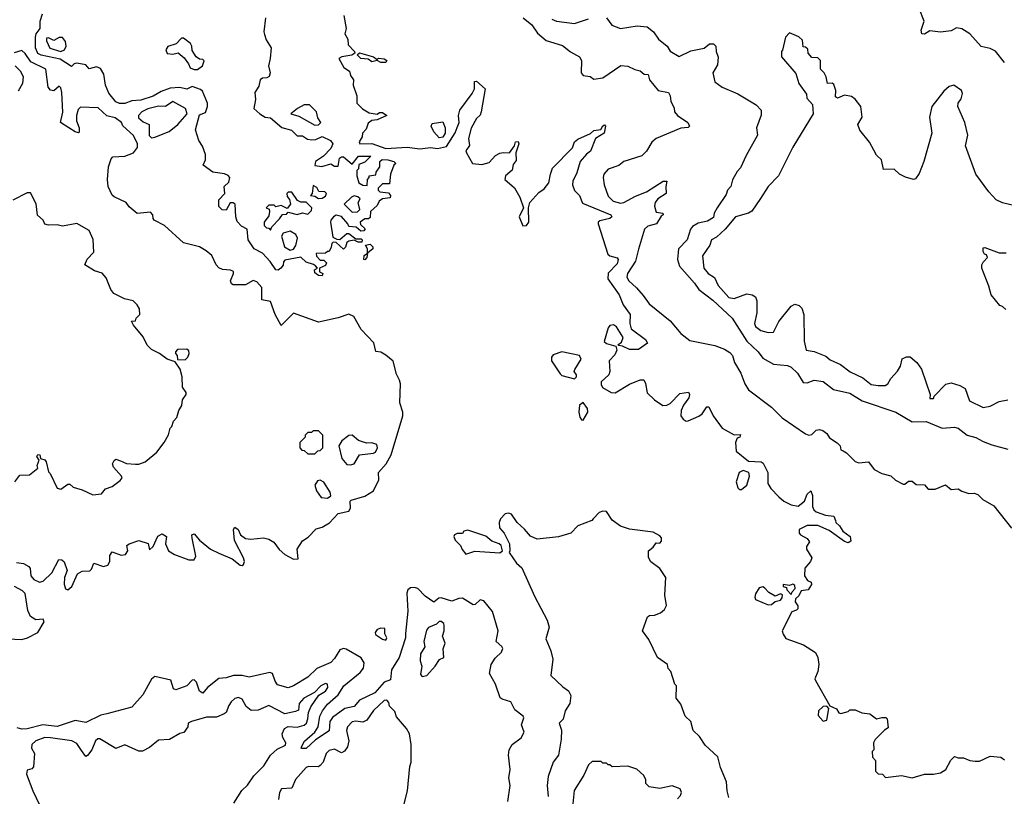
# Model space of a CAD drawing. Extents: x 2494106 to 2685573, y 758056 to 915185.
# Tile 484 of 507: x 2637464 to 2643004, y 906733 to 911104. Entities that reach past the tile are written whole.
import ezdxf

# ---------------------------------------------------------------- set-up
doc = ezdxf.new("R2010")
doc.units = 0

msp = doc.modelspace()

# ---------------------------------------------------------------- linework, layer by layer
at = {"layer": '0CON05XD'}
for points in [[(2643005, 910863.3), (2642955, 910927.5), (2642925, 910942.5), (2642875, 910953.3), (2642810, 911025), (2642765, 911052.5), (2642735, 911057.5), (2642705, 911041.2), (2642645, 911034.4), (2642585, 911041.2), (2642555, 911023.3), (2642540, 911025), (2642536.7, 911045), (2642552.5, 911095), (2642526.1, 911166.1)], [(2639165, 909662.5), (2639145, 909663.8), (2639125, 909680), (2639123, 909697), (2639140, 909705), (2639128.3, 909718.3), (2639117, 909727), (2639075, 909738.8), (2639045, 909767.5), (2638955, 909750), (2638948.3, 909741.7), (2638947, 909723), (2638932.5, 909705), (2638917.5, 909695), (2638905, 909696.2), (2638873.2, 909743.2), (2638829.4, 909789.4), (2638782.5, 909815), (2638750, 909865), (2638743.3, 909925), (2638712.7, 909942.7), (2638688.3, 909968.3), (2638680, 909995), (2638675.9, 910065.9), (2638665, 910073.3), (2638647.5, 910072.5), (2638625, 910032.5), (2638603, 910033), (2638585, 910052.5), (2638585, 910090), (2638617.5, 910125), (2638613.8, 910165), (2638640.5, 910189.5), (2638646.7, 910215), (2638637.3, 910227.3), (2638615.7, 910235.7), (2638551.2, 910245), (2638496, 910285), (2638508.6, 910315), (2638508.6, 910345), (2638492.2, 910392.2), (2638472.5, 910425), (2638453.6, 910485), (2638475, 910568.8), (2638508.8, 910581.2), (2638520, 910615), (2638520, 910635), (2638492.5, 910702.5), (2638481.4, 910711.4), (2638435, 910727.5), (2638405, 910713.3), (2638365, 910722.9), (2638310.7, 910719.3), (2638259.2, 910700.8), (2638215, 910673.9), (2638145, 910651.8), (2638095, 910646.9), (2638055, 910631.8), (2638025, 910631.5), (2638005, 910641.9), (2637965, 910691.4), (2637946.7, 910735), (2637937, 910797), (2637919.2, 910829.2), (2637895, 910839.2), (2637855, 910827.5), (2637835, 910850), (2637785, 910858.8), (2637770, 910855), (2637755, 910840), (2637692.1, 910882.1), (2637585, 910903.9), (2637565, 910913.8), (2637552.3, 910945), (2637552.3, 911005), (2637555.7, 911025), (2637578.8, 911055), (2637579.5, 911095), (2637592.2, 911137.8)], [(2638846.7, 911115), (2638837.5, 911035), (2638840.7, 911020.7), (2638850.5, 910990.5), (2638878.8, 910945), (2638873.8, 910885), (2638863.3, 910845), (2638872.5, 910805), (2638866.7, 910785), (2638855, 910777.5), (2638830, 910775), (2638817.5, 910765), (2638809.5, 910730.5), (2638786.7, 910695), (2638791.2, 910655), (2638782, 910605), (2638815, 910574.2), (2638845, 910555.8), (2638875, 910552), (2638938, 910498), (2638992.7, 910482.7), (2639025, 910451.2), (2639055, 910450), (2639082.5, 910432.5), (2639107.4, 910427.4), (2639130.3, 910429.7), (2639165, 910445.7), (2639213.3, 910425), (2639226.7, 910405), (2639215, 910380), (2639172.5, 910335), (2639127.5, 910305), (2639125, 910282.5), (2639163, 910277), (2639215, 910292.5), (2639235, 910280), (2639255, 910280), (2639262.5, 910325), (2639275, 910332.5), (2639285, 910332.5), (2639335, 910290), (2639370, 910335), (2639440, 910335), (2639405, 910302.5), (2639371.7, 910288.3), (2639370, 910265), (2639360, 910255), (2639360, 910225), (2639372.5, 910185), (2639395, 910172.5), (2639418.3, 910171.7), (2639420, 910205), (2639430, 910215), (2639430, 910225), (2639468.3, 910231.7), (2639470, 910245), (2639490, 910275), (2639490, 910305), (2639503, 910317), (2639536.1, 910316.1), (2639570, 910305), (2639580, 910295), (2639570, 910285), (2639550, 910235), (2639545, 910180), (2639505, 910180), (2639480, 910155), (2639480, 910145), (2639490, 910135), (2639539.3, 910129.3), (2639550, 910115), (2639548.3, 910101.7), (2639505, 910096.7), (2639487, 910083), (2639475, 910057.5), (2639437.5, 910025), (2639435, 909990), (2639426.4, 909983.6), (2639405, 909982.5), (2639380, 909965), (2639381.7, 909951.7), (2639407, 909927), (2639400, 909915), (2639383, 909913), (2639357, 909937), (2639315, 909940), (2639310, 909955), (2639275, 909996.7), (2639245, 910003.3), (2639230, 909995), (2639213.9, 909976.1), (2639212.5, 909965), (2639225, 909880), (2639248.3, 909868.3), (2639265, 909867.5), (2639305, 909900), (2639315, 909900), (2639355, 909870), (2639385, 909870), (2639390, 909865), (2639388.3, 909851.7), (2639368.3, 909851.7), (2639345, 909862.5), (2639315, 909857.5), (2639305, 909850), (2639297, 909823), (2639285, 909812.5), (2639245, 909850), (2639228.3, 909851.7), (2639220, 909845), (2639217, 909823), (2639205, 909800), (2639195, 909800), (2639185, 909790), (2639131.7, 909788.3), (2639133, 909773), (2639155, 909750), (2639175, 909750), (2639190, 909735), (2639185, 909720), (2639150, 909705), (2639150, 909685), (2639170, 909675), (2639165, 909662.5)], [(2639287, 911127), (2639300, 911055), (2639292.5, 911025), (2639310, 910995), (2639313, 910963), (2639347.5, 910925), (2639350, 910915), (2639332, 910905), (2639275.9, 910894.1), (2639260, 910885), (2639287.5, 910835), (2639320, 910815), (2639325, 910790), (2639342.5, 910765), (2639340, 910735), (2639360, 910675), (2639360, 910635), (2639392.7, 910602.7), (2639430.5, 910580.5), (2639475, 910572.5), (2639488.3, 910581.7), (2639505, 910582.5), (2639530, 910565), (2639475, 910540), (2639445, 910537.5), (2639425, 910522.5), (2639412.5, 910487.5), (2639392.5, 910465), (2639390, 910445), (2639373.6, 910416.4), (2639377.5, 910405), (2639445, 910407.8), (2639525, 910379.2), (2639645, 910386.4), (2639715, 910376.4), (2639775, 910384.5), (2639815, 910380), (2639865, 910391.2), (2639915, 910467.1), (2639925, 910496.9), (2639937.6, 910525), (2639933.3, 910565), (2639940, 910595), (2640010.7, 910689.3), (2640022.5, 910715), (2640023.3, 910756.7), (2640035, 910757.5), (2640083.3, 910715), (2640060, 910585), (2640054, 910566), (2640035, 910548.8), (2640005, 910493.1), (2639989.7, 910435), (2639994, 910396), (2639975, 910366.7), (2639977.1, 910355), (2640012.5, 910295), (2640065, 910289.2), (2640105, 910300), (2640140.7, 910339.3), (2640165, 910352.5), (2640185, 910357.5), (2640220, 910355), (2640247.5, 910395), (2640254, 910416), (2640268.3, 910418.3), (2640273.3, 910405), (2640256.2, 910355), (2640258.1, 910311.9), (2640241.2, 910288.8), (2640235, 910256.7), (2640197.5, 910225), (2640193.8, 910205), (2640247.3, 910157.3), (2640278.8, 910105), (2640298.8, 910045), (2640274.2, 909995), (2640295, 909943.3), (2640315, 909946.2), (2640328.6, 909965), (2640326.9, 910045), (2640334.3, 910075.7), (2640385, 910131.2), (2640415, 910151.2), (2640442, 910185), (2640450, 910235), (2640462.4, 910267.6), (2640575, 910382), (2640585, 910416.2), (2640605, 910432), (2640676.5, 910463.5), (2640695, 910480), (2640733.8, 910486.2), (2640745, 910507.5), (2640755, 910512.5), (2640760, 910505), (2640752.5, 910465), (2640704.4, 910435.6), (2640676.6, 910363.4), (2640653, 910347), (2640617.1, 910305), (2640598.6, 910241.4), (2640575.6, 910195), (2640574.4, 910175), (2640585, 910143.3), (2640614.2, 910114.2), (2640630.9, 910070.9), (2640790.8, 910005), (2640796.2, 909995), (2640784.4, 909985.6), (2640728.3, 909971.7), (2640718, 909965), (2640718.6, 909955), (2640773.1, 909785), (2640785, 909775.5), (2640826.7, 909763.3), (2640831.1, 909755), (2640825, 909729.2), (2640775, 909676.7), (2640772.6, 909645), (2640836.9, 909555), (2640858.7, 909498.7), (2640899.2, 909445), (2640897.8, 909395), (2640904.3, 909365), (2640985, 909303.3), (2640996.7, 909283.3), (2640945, 909247.5), (2640895, 909247.5), (2640855, 909267.5), (2640835, 909270), (2640830, 909275), (2640850, 909290), (2640860, 909315), (2640822.5, 909375), (2640805, 909386.5), (2640785, 909382.5), (2640775, 909370), (2640753.1, 909293.1), (2640765, 909280.8), (2640817.5, 909267.5), (2640823.3, 909245), (2640812.5, 909217.5), (2640781.2, 909185), (2640783.8, 909125), (2640778.8, 909105), (2640736.7, 909065), (2640735, 909050), (2640744.2, 909034.2), (2640792.5, 909005), (2640815, 909004), (2640895, 909052), (2640955, 909077.5), (2640975, 909077.5), (2640986.1, 909056.1), (2640994.6, 909004.6), (2641035, 908964), (2641083.2, 908933.2), (2641105, 908934.3), (2641125, 908944.3), (2641178.8, 909001.2), (2641227.1, 909007.1), (2641233.8, 908995), (2641229.2, 908975), (2641199.2, 908935), (2641185.8, 908905), (2641184.2, 908875), (2641196.7, 908855), (2641214.3, 908844.3), (2641225, 908846), (2641285, 908872.9), (2641305, 908886), (2641330, 908925), (2641342.5, 908925), (2641366.7, 908875), (2641416.2, 908805), (2641485, 908768), (2641520, 908770), (2641516.7, 908755), (2641502, 908748), (2641490.8, 908725), (2641496.2, 908675), (2641565, 908618.8), (2641636.1, 908616.1), (2641648.3, 908608.3), (2641674, 908555), (2641674.4, 908494.4), (2641690.8, 908465), (2641735, 908419.4), (2641764.3, 908395), (2641805, 908373.5), (2641845, 908365.6), (2641880.8, 908395), (2641895, 908433.3), (2641915, 908453.3), (2641925.8, 908425.8), (2641925.7, 908365), (2641932, 908345), (2641945, 908334.3), (2641997.5, 908315), (2642045, 908310), (2642054.1, 908285.9)], [(2640296, 911115), (2640345, 911075.6), (2640377.6, 911027.6), (2640426.9, 910986.9), (2640518, 910958), (2640562.3, 910922.3), (2640614.5, 910895), (2640625.7, 910875), (2640624, 910805), (2640635, 910790), (2640673.9, 910783.9), (2640695, 910770), (2640745, 910776.2), (2640846.1, 910846.1), (2640885, 910842.9), (2640925, 910823.3), (2640955, 910816.7), (2640978.3, 910798.3), (2641000, 910795), (2641007.5, 910765), (2641055.9, 910705.9), (2641113.9, 910693.9), (2641123.3, 910675), (2641127.5, 910645), (2641146.4, 910606.4), (2641148.8, 910585), (2641164.5, 910564.5), (2641223.8, 910525), (2641233.3, 910505), (2641225, 910496.7), (2641185, 910493.8), (2641045, 910435.5), (2641020.6, 910415), (2640990, 910365), (2640965, 910337.5), (2640863.3, 910305), (2640835, 910282.9), (2640775, 910261.9), (2640751.1, 910235), (2640747.3, 910215), (2640752.9, 910175), (2640775, 910110.8), (2640803.1, 910083.1), (2640845, 910071.9), (2640863.3, 910075), (2640928.3, 910111.7), (2640991.2, 910135), (2641085, 910195.8), (2641105.9, 910195.9), (2641098.8, 910165), (2641102, 910125), (2641054.6, 910095.4), (2641040, 910075), (2641035.8, 910055), (2641045, 910021.2), (2641082.5, 910015), (2641083.8, 910005), (2641072.6, 909997.4), (2641047.8, 909955), (2640998.7, 909941.3), (2640979.2, 909925), (2640945, 909812.5), (2640928.1, 909745), (2640884.3, 909675), (2640880, 909655), (2640890.8, 909635), (2640935.5, 909595.5), (2640972.4, 909552.4), (2641005, 909504.3), (2641125, 909408.8), (2641185, 909338), (2641235, 909298), (2641375, 909270), (2641429.5, 909249.5), (2641460.3, 909230.3), (2641474, 909215), (2641486.7, 909175), (2641522, 909115), (2641543.8, 909055), (2641565, 909020), (2641693.9, 908923.9), (2641755, 908862.5), (2641885, 908773.3), (2641905, 908766.7), (2641920.7, 908769.3), (2641946.1, 908793.9), (2641965, 908798), (2641982.7, 908792.7), (2642005.7, 908775.7), (2642020.7, 908750.7), (2642063, 908723), (2642080, 908705), (2642083.9, 908683.9), (2642097, 908677), (2642116.4, 908666.4), (2642165, 908617.5), (2642185, 908610), (2642240, 908615), (2642271.7, 908571.7), (2642315, 908550), (2642366.7, 908536.7), (2642391.7, 908511.7), (2642435, 908490), (2642445, 908490), (2642465, 908507.5), (2642485, 908507.5), (2642508.3, 908488.3), (2642555, 908486.2), (2642575, 908462.5), (2642615, 908462.5), (2642673, 908487), (2642705, 908460), (2642745, 908463.3), (2642765, 908450), (2642805, 908436.7), (2642835, 908440), (2642855, 908432.5), (2642883.9, 908403.9), (2642945, 908367.5), (2643045, 908242.5)], [(2640457.4, 911107.4), (2640485, 911096.4), (2640585, 911082.7), (2640665, 911109.4)], [(2640765, 911113.8), (2640795, 911072.5), (2640845, 911053.8), (2640938.8, 911068.8), (2640993.9, 911063.9), (2641030, 911035), (2641058.8, 910995), (2641107.5, 910955), (2641125, 910926.2), (2641175, 910896.2), (2641241.2, 910928.8), (2641315, 910943.8), (2641345, 910968), (2641367.8, 910967.8), (2641381.2, 910955), (2641382, 910925), (2641393.9, 910893.9), (2641390.5, 910849.5), (2641363.8, 910805), (2641375, 910753.8), (2641416.2, 910725), (2641505, 910687.1), (2641608.8, 910625), (2641636.2, 910595), (2641636.4, 910566.4), (2641610, 910495), (2641615.8, 910455), (2641550.9, 910339.1), (2641520.3, 910269.7), (2641500.9, 910249.1), (2641475, 910203.3), (2641466.2, 910165), (2641447.5, 910145), (2641439.5, 910120.5), (2641388.1, 910045), (2641372.5, 910015), (2641368.6, 909991.4), (2641335, 909969.2), (2641281.2, 909958.8), (2641249.1, 909940.9), (2641238, 909925), (2641220.6, 909865), (2641171.2, 909815), (2641165.7, 909755), (2641177.4, 909717.4), (2641261.3, 909621.3), (2641285.6, 909585.6), (2641365, 909525.6), (2641473.3, 909425), (2641555, 909295.6), (2641619.2, 909235), (2641645, 909200), (2641705.9, 909165.9), (2641785, 909157.1), (2641805, 909149.4), (2641841.4, 909115), (2641871.7, 909061.7), (2641895, 909060), (2641935, 909076), (2641985, 909067.5), (2642043.2, 909023.2), (2642135, 909001.4), (2642205, 908959.4), (2642394.3, 908894.3), (2642485, 908840.8), (2642565, 908842.5), (2642655, 908806), (2642725, 908810), (2642744.5, 908804.5), (2642795, 908766.2), (2642845, 908752.5), (2642885, 908729.2), (2642935, 908710.8), (2643025, 908687.5)], [(2637695, 910924.2), (2637715, 910933.8), (2637725.8, 910955), (2637721.7, 910981.7), (2637705, 911003.3), (2637685, 911003.8), (2637655, 910986.7), (2637625, 911002.5), (2637615, 911000), (2637613.8, 910985), (2637633, 910943), (2637695, 910924.2)], [(2638465, 910823.3), (2638492.5, 910845), (2638501.7, 910871.7), (2638495, 910880), (2638475, 910882.5), (2638457.5, 910895), (2638435, 910930), (2638433.3, 910955), (2638425, 910970), (2638385, 911000), (2638375, 911000), (2638345, 910967.5), (2638296.7, 910953.3), (2638286.7, 910935), (2638293.9, 910913.9), (2638325, 910910), (2638355, 910916.7), (2638389.1, 910889.1), (2638413.8, 910855), (2638422.3, 910832.3), (2638445, 910823.3), (2638465, 910823.3)], [(2643095, 910048.8), (2642995, 910073.3), (2642959.3, 910089.3), (2642916.7, 910135), (2642844.1, 910234.1), (2642786.7, 910395), (2642798.8, 910455), (2642782, 910525), (2642743.3, 910615), (2642743.8, 910635), (2642760.7, 910659.3), (2642768.3, 910688.3), (2642763.3, 910705), (2642720, 910735), (2642695, 910727.5), (2642665, 910702.5), (2642596.7, 910615), (2642583.8, 910555), (2642596.2, 910465), (2642552, 910305), (2642525, 910237.5), (2642505, 910208.8), (2642493.9, 910203.9), (2642448.3, 910218.3), (2642413.9, 910233.9), (2642385, 910262.5), (2642325, 910260), (2642312.5, 910315), (2642285, 910342.5), (2642269.3, 910369.3), (2642246, 910415), (2642191.7, 910481.7), (2642180, 910515), (2642203.8, 910555), (2642197.5, 910615), (2642165.9, 910655.9), (2642145, 910671.2), (2642105, 910678.8), (2642065, 910662.5), (2642055, 910670), (2642056.1, 910706.1), (2642045, 910740), (2642035, 910747.5), (2642010, 910745), (2642001.7, 910781.7), (2641990, 910805), (2641970, 910825), (2641970, 910875), (2641955, 910890), (2641921.7, 910891.7), (2641900, 910915), (2641898.3, 910938.3), (2641885, 910950), (2641871.7, 910951.7), (2641868.3, 910988.3), (2641848.3, 911008.3), (2641795, 911030), (2641772.5, 911005), (2641757, 910933), (2641750, 910925), (2641750, 910895), (2641830.7, 910800.7), (2641847.5, 910745), (2641891.2, 910685), (2641893, 910663), (2641925.8, 910625.8), (2641928.8, 910575), (2641815, 910386), (2641733.9, 910226.1), (2641675, 910164.4), (2641631.7, 910098.3), (2641584, 910026), (2641565, 910015.3), (2641491.2, 909995), (2641433.8, 909925), (2641385, 909880), (2641357.5, 909865), (2641346.7, 909835), (2641306.7, 909775), (2641314, 909705), (2641338.8, 909675), (2641373.7, 909653.7), (2641395, 909608), (2641455, 909540), (2641485, 909535.6), (2641555, 909561.4), (2641585.7, 909555.7), (2641604.4, 909544.4), (2641612.3, 909522.3), (2641612.5, 909455), (2641597.8, 909395), (2641605, 909378), (2641635, 909354.3), (2641675, 909344.2), (2641705, 909346.2), (2641736.2, 909405), (2641805, 909492.5), (2641825, 909502.5), (2641850, 909495), (2641865, 909480), (2641876.7, 909445), (2641877.5, 909295), (2641890, 909245), (2641935, 909237.5), (2641999.5, 909209.5), (2642025, 909190), (2642082.9, 909162.9), (2642137.5, 909122.5), (2642208.2, 909088.2), (2642255, 909051.5), (2642295, 909044.4), (2642334.1, 909045.9), (2642348.8, 909055), (2642366.7, 909085), (2642403.6, 909126.4), (2642420, 909155), (2642430, 909195), (2642453.3, 909206.7), (2642475, 909206), (2642512.5, 909175), (2642537.7, 909137.7), (2642587.5, 908995), (2642585, 908972.5), (2642605, 908972.5), (2642610, 908985), (2642675, 909052.5), (2642705, 909060), (2642755, 909045.8), (2642785, 909027.5), (2642808.9, 908958.9), (2642885, 908920.8), (2642925, 908928.6), (2642975, 908956), (2643025, 908964)], [(2637445, 908050), (2637485, 908043.3), (2637515, 908026.2), (2637522, 908015), (2637526.2, 907975), (2637542.7, 907952.7), (2637575, 907938.8), (2637595.8, 907944.2), (2637645, 907991.2), (2637683.6, 908066.4), (2637700, 908065), (2637713.6, 908053.6), (2637731.2, 908005), (2637716, 907965), (2637713.2, 907926.8), (2637720.9, 907900.9), (2637735, 907896), (2637756.7, 907915), (2637788.8, 907985), (2637815, 908000), (2637858, 908002), (2637868.3, 908011.7), (2637880, 908045), (2637935, 908026), (2637960, 908035), (2637970.8, 908055), (2637971.4, 908088.6), (2637985, 908110), (2638035, 908091.2), (2638060, 908095), (2638072.5, 908115), (2638067.5, 908145), (2638080, 908155), (2638135, 908173.8), (2638186.4, 908156.4), (2638195, 908120), (2638215, 908140), (2638241.7, 908198.3), (2638265, 908210), (2638290, 908195), (2638284.2, 908155), (2638302, 908115), (2638335, 908093.3), (2638415, 908064), (2638445, 908063.3), (2638454.3, 908085.7), (2638434.2, 908185.8), (2638433.3, 908205), (2638445, 908210), (2638474.6, 908174.6), (2638538, 908125), (2638585, 908101.4), (2638659.2, 908069.2), (2638705, 908034), (2638715, 908032), (2638722.3, 908037.7), (2638728, 908055), (2638723.8, 908075), (2638673.2, 908173.2), (2638666, 908235), (2638675, 908248.8), (2638693.8, 908235), (2638707.1, 908205), (2638734.6, 908184.6), (2638765, 908180), (2638835, 908187.5), (2638865, 908181.2), (2638894.3, 908164.3), (2638923.2, 908123.2), (2638955, 908094), (2639005, 908068.8), (2639030, 908070), (2639024.2, 908125), (2639055, 908172), (2639087.9, 908192.1), (2639131.3, 908238.7), (2639165, 908247.1), (2639207, 908273), (2639256.2, 908325), (2639315, 908338.9), (2639325.5, 908355), (2639324.3, 908395), (2639329.5, 908400.5), (2639405, 908421.8), (2639455, 908451.9), (2639484.5, 908515), (2639482.9, 908555), (2639525.7, 908604.3), (2639554.7, 908655.3), (2639620, 908875), (2639620, 908895), (2639603, 908947), (2639606.2, 909055), (2639601.2, 909075), (2639585, 909110), (2639565, 909182.5), (2639525, 909216.7), (2639495, 909232.5), (2639467, 909237), (2639456.1, 909286.1), (2639385, 909360), (2639343.6, 909433.6), (2639315, 909447.1), (2639255, 909426), (2639145, 909402), (2639005, 909453.3), (2638935, 909382.5), (2638900.4, 909445), (2638875, 909517.5), (2638826.7, 909526.7), (2638826.4, 909596.4), (2638798.3, 909628.3), (2638777, 909637), (2638735, 909612.5), (2638665, 909611.2), (2638655, 909616.7), (2638649.2, 909635), (2638666.7, 909675), (2638666.1, 909686.1), (2638650, 909695), (2638605, 909698.6), (2638585, 909707.5), (2638569.2, 909725), (2638545, 909777.5), (2638513.4, 909803.4), (2638475, 909825.5), (2638385, 909847.5), (2638277.8, 909945), (2638220.8, 909975), (2638214, 909985), (2638213.8, 910005), (2638200.5, 910020.5), (2638125, 910012.5), (2638080.5, 910050.5), (2638062.5, 910075), (2637995, 910106.7), (2637985, 910116.7), (2637962.5, 910165), (2637957.1, 910205), (2637963.6, 910276.4), (2637979.3, 910320.7), (2637987.5, 910332.5), (2638055, 910336.7), (2638105, 910353.8), (2638126.7, 910385), (2638125.8, 910405.8), (2638105, 910452.5), (2638045, 910507.5), (2638035.9, 910525.9), (2638001.7, 910551.7), (2637955, 910563.3), (2637905, 910607.5), (2637805, 910612.5), (2637792.3, 910597.7), (2637784.2, 910565), (2637784.2, 910534.2), (2637798, 910495), (2637798.8, 910471.2), (2637795, 910467.5), (2637775, 910473.8), (2637740, 910495), (2637693.8, 910525), (2637706.2, 910583.8), (2637701.1, 910695), (2637695, 910720), (2637685, 910730), (2637655, 910703.3), (2637637, 910707), (2637623.3, 910725), (2637611.2, 910825), (2637526.7, 910866.7), (2637495, 910914), (2637475, 910931.2), (2637433, 910917)], [(2639525, 910862.2), (2639495, 910862.5), (2639475, 910874.2), (2639445, 910866), (2639425, 910882.5), (2639383.8, 910885), (2639363, 910907), (2639375, 910916.7), (2639455, 910895.8), (2639475, 910880), (2639483.1, 910886.9), (2639515, 910884.4), (2639530, 910875), (2639525, 910862.2)], [(2637438.6, 910845), (2637467.1, 910817.1), (2637482.9, 910785), (2637479.2, 910745), (2637455, 910702)], [(2638205, 910440), (2638225, 910443.8), (2638305, 910474.2), (2638354, 910515), (2638405.8, 910575), (2638396.7, 910605), (2638325, 910643.8), (2638285, 910616.2), (2638245, 910618), (2638185, 910602.5), (2638151.2, 910585), (2638132.5, 910565), (2638131.7, 910551.7), (2638159.3, 910529.3), (2638192.5, 910515), (2638192.3, 910452.3), (2638205, 910440)], [(2639125, 910511.2), (2639145, 910512), (2639158.8, 910525), (2639142.3, 910552.3), (2639134.2, 910585), (2639095, 910624.2), (2639065, 910624.2), (2639027.5, 910605), (2638990, 910575), (2639035, 910561.2), (2639125, 910511.2)], [(2639825, 910440), (2639793.6, 910473.6), (2639780, 910505), (2639785, 910520), (2639845, 910530), (2639858, 910495), (2639857.1, 910465), (2639845, 910442.5), (2639825, 910440)], [(2639145, 910097.5), (2639165, 910100), (2639185, 910110), (2639190, 910125), (2639180, 910135), (2639147.5, 910137.5), (2639135, 910160), (2639115, 910170), (2639110, 910125), (2639100, 910115), (2639125, 910110), (2639145, 910097.5)], [(2637437, 908503), (2637465, 908540), (2637518.3, 908541.7), (2637565, 908580), (2637562.5, 908595), (2637572.5, 908625), (2637560, 908645), (2637565, 908656.7), (2637576.7, 908655), (2637580, 908635), (2637605, 908626.7), (2637613.3, 908615), (2637625, 908560), (2637635, 908550), (2637675, 908467.5), (2637695, 908462.5), (2637735, 908490), (2637745, 908490), (2637765, 908472.5), (2637815, 908457.5), (2637875, 908430), (2637923.6, 908436.4), (2637946.4, 908463.6), (2637985, 908477.5), (2638029.3, 908510.7), (2638040, 908525), (2638036.7, 908535), (2637990.8, 908585), (2637985.9, 908604.1), (2637995, 908623.3), (2638005, 908630), (2638030.7, 908620.7), (2638065, 908606.7), (2638115, 908603.3), (2638135, 908603.3), (2638170, 908615), (2638235, 908670), (2638277.5, 908725), (2638301.7, 908768.3), (2638310, 908805), (2638320, 908815), (2638330, 908845), (2638347.5, 908865), (2638360, 908905), (2638377, 908933), (2638380, 908965), (2638400, 908995), (2638400, 909005), (2638380, 909035), (2638377.5, 909095), (2638367, 909137), (2638338.3, 909178.3), (2638293, 909193), (2638250, 909225), (2638205, 909247.5), (2638181.7, 909271.7), (2638158.3, 909318.3), (2638103.3, 909385), (2638093, 909407), (2638115, 909410), (2638120, 909425), (2638140, 909445), (2638137, 909477), (2638125, 909500), (2638101.7, 909521.7), (2638053, 909533), (2637993.6, 909563.6), (2637976.4, 909586.4), (2637950.7, 909650.7), (2637927.7, 909677.7), (2637885, 909690), (2637830, 909725), (2637843.2, 909756.8), (2637880, 909795), (2637876.4, 909866.4), (2637855, 909916.7), (2637785, 909956.7), (2637705, 909942.5), (2637675, 909950), (2637625, 909946.7), (2637605, 909952.5), (2637596.4, 909976.4), (2637563, 910003), (2637557, 910067), (2637525, 910130), (2637505, 910130), (2637425, 910087.5)], [(2638875, 909920), (2638881.7, 909938.3), (2638926.4, 909983.6), (2638941.7, 910008.3), (2638965, 910010), (2638975, 910020), (2639025, 910007.5), (2639055, 910017.5), (2639085, 910010), (2639105, 910030), (2639107.5, 910045), (2639075, 910077.5), (2639045, 910077.5), (2639027, 910087), (2638995, 910132.5), (2638975, 910132.5), (2638967.5, 910125), (2638968.3, 910108.3), (2638981.7, 910091.7), (2638987.5, 910065), (2638968.3, 910041.7), (2638935, 910057.5), (2638905, 910050), (2638895, 910060), (2638865, 910060), (2638850, 910045), (2638868.3, 910038.3), (2638870, 910025), (2638865, 910000), (2638840, 909965), (2638840, 909945), (2638851.7, 909931.7), (2638865, 909930), (2638875, 909920)], [(2639335, 910020), (2639365, 910022.5), (2639377.5, 910035), (2639367.5, 910075), (2639380, 910095), (2639366.7, 910106.7), (2639345, 910112.5), (2639330, 910105), (2639290, 910065), (2639335, 910020)], [(2638985, 909806.7), (2639005, 909812.5), (2639017, 909833), (2639027.5, 909875), (2639017.5, 909895), (2638985, 909913.8), (2638946.7, 909903.3), (2638937.5, 909885), (2638953.3, 909825), (2638985, 909806.7)], [(2639405, 909752.5), (2639400, 909755), (2639403, 909777), (2639420, 909790), (2639420, 909815), (2639410, 909835), (2639435, 909840), (2639450, 909825), (2639450, 909815), (2639420, 909790), (2639417.5, 909765), (2639405, 909752.5)], [(2643013, 909473), (2642995, 909490), (2642980, 909495), (2642930, 909555), (2642917.5, 909605), (2642877.5, 909705), (2642877.5, 909725), (2642885, 909740), (2642910, 909765), (2642905, 909780), (2642893.6, 909783.6), (2642885, 909800), (2642885, 909820), (2642895, 909822.5), (2642975, 909792.5), (2643015, 909792.5)], [(2638395, 909190), (2638410, 909205), (2638417.5, 909225), (2638415, 909240), (2638405, 909250), (2638351.7, 909248.3), (2638340, 909235), (2638340, 909225), (2638350, 909215), (2638351.7, 909191.7), (2638395, 909190)], [(2640585, 909083.3), (2640597.5, 909095), (2640597.5, 909105), (2640583.6, 909123.6), (2640586.7, 909135), (2640623, 909193), (2640613.3, 909215), (2640515, 909235.6), (2640465, 909218), (2640455.8, 909205), (2640455.7, 909185), (2640505, 909111.2), (2640515, 909102), (2640585, 909083.3)], [(2640635, 908850), (2640661.2, 908895), (2640658.8, 908915), (2640635, 908950), (2640613.3, 908935), (2640609.2, 908895), (2640615, 908867.5), (2640625, 908852.5), (2640635, 908850)], [(2639125, 908660), (2639141.7, 908678.3), (2639155, 908680), (2639170, 908695), (2639170, 908765), (2639145, 908790), (2639115, 908790), (2639105, 908780), (2639085, 908780), (2639070, 908765), (2639070, 908755), (2639040, 908725), (2639040, 908695), (2639051.7, 908681.7), (2639065, 908680), (2639085, 908660), (2639125, 908660)], [(2639325, 908598), (2639345, 908604.2), (2639375.7, 908654.3), (2639455, 908664.2), (2639465, 908670), (2639476.7, 908695), (2639473, 908713), (2639445, 908723.3), (2639415, 908721.2), (2639370, 908735), (2639335, 908766.7), (2639315, 908763.3), (2639276, 908734), (2639260, 908705), (2639276.2, 908635), (2639305, 908600), (2639325, 908598)], [(2641525, 908460), (2641556.2, 908485), (2641570, 908535), (2641566.4, 908556.4), (2641535, 908566.7), (2641512.5, 908555), (2641496.4, 908503.6), (2641505, 908470), (2641515, 908460), (2641525, 908460)], [(2639195, 908410.6), (2639214.2, 908425), (2639210, 908445), (2639175, 908502), (2639155, 908512.5), (2639140.3, 908509.7), (2639124.2, 908485), (2639133, 908453), (2639160, 908415), (2639195, 908410.6)], [(2641455, 906727.5), (2641444, 906765), (2641441.9, 906815), (2641406.4, 906895), (2641392.2, 906955), (2641321.8, 907021.8), (2641289.3, 907069.3), (2641253, 907103), (2641240, 907155), (2641209.2, 907185), (2641185, 907252.5), (2641157.5, 907285), (2641160, 907355), (2641150, 907365), (2641127.5, 907435), (2641113, 907453), (2641110, 907475), (2641053.3, 907515), (2641003.8, 907615), (2640969.2, 907665), (2640997, 907743), (2641008.3, 907751.7), (2641035, 907753.3), (2641070, 907765), (2641092.5, 907785), (2641103, 907807), (2641093.8, 907865), (2641100, 907965), (2641065.9, 908015.9), (2641015, 908052.5), (2641003, 908077), (2641002.5, 908115), (2641027.5, 908135), (2641045, 908160), (2641065, 908158.8), (2641075, 908170), (2641075, 908187.5), (2641065, 908200), (2641029.3, 908219.3), (2640895, 908236.7), (2640845, 908253.3), (2640798.3, 908288.3), (2640765, 908336.2), (2640745, 908338), (2640725, 908331.2), (2640690, 908295), (2640683.8, 908286.2), (2640605, 908255.8), (2640565.5, 908214.5), (2640495, 908194.4), (2640375, 908181.1), (2640337.4, 908197.4), (2640305, 908237.5), (2640262.9, 908275), (2640231.7, 908321.7), (2640215, 908326.2), (2640195, 908322.5), (2640169.4, 908295), (2640161.9, 908275), (2640164, 908245), (2640190, 908215), (2640220, 908155), (2640222.5, 908115), (2640217.5, 908105), (2640260, 908045), (2640290, 908020), (2640360.5, 907860.5), (2640431.2, 907725), (2640443.8, 907685), (2640425, 907620), (2640452.2, 907552.2), (2640463.5, 907505), (2640452.7, 907412.7), (2640519.3, 907349.3), (2640552.5, 907327.5), (2640565, 907300), (2640559.6, 907255), (2640533.3, 907215), (2640522.9, 907167.1), (2640500, 907145), (2640512.1, 907105), (2640511.5, 907055), (2640496, 906964), (2640465.7, 906925), (2640438, 906845), (2640431.2, 906795), (2640436.8, 906733.2)], [(2642054.1, 908285.9), (2642055.7, 908275), (2642076.4, 908256.4), (2642095, 908226.2), (2642136.2, 908196.2), (2642140, 908170), (2642125, 908160), (2642105, 908167.5), (2642019.3, 908229.3), (2641955, 908256.9), (2641895, 908258.1), (2641850, 908235), (2641850, 908215), (2641856.7, 908205), (2641895, 908183.3), (2641907.5, 908165), (2641891.1, 908138.9), (2641890.6, 908125), (2641921.2, 908075), (2641914, 908055), (2641882.7, 908017.3), (2641880, 907975), (2641897, 907947), (2641918.3, 907938.3), (2641920, 907925), (2641900, 907895), (2641860.7, 907889.3), (2641848.3, 907861.7), (2641830, 907845), (2641828.3, 907828.3), (2641842.5, 907805), (2641841.7, 907788.3), (2641835, 907780), (2641809.3, 907770.7), (2641754.4, 907665), (2641759.2, 907645), (2641775, 907622), (2641875, 907585.5), (2641942.4, 907542.4), (2641955.4, 907515), (2641961.2, 907475), (2641954.7, 907435), (2641938.9, 907395), (2641941.9, 907385), (2642021.7, 907241.7), (2642043, 907233), (2642060, 907225), (2642073.6, 907203.6), (2642085, 907200), (2642125, 907210), (2642135, 907220), (2642165, 907220), (2642203, 907203), (2642247, 907197), (2642285, 907170), (2642315, 907177.5), (2642337.5, 907177.5), (2642345, 907170), (2642351.7, 907118.3), (2642330, 907105), (2642277, 907053), (2642267.5, 907035), (2642270, 906995), (2642260, 906985), (2642263, 906953), (2642280, 906935), (2642280, 906875), (2642295, 906860), (2642318.3, 906858.3), (2642335, 906840), (2642425, 906850), (2642485, 906836.7), (2642555, 906858.8), (2642605, 906858.8), (2642645, 906866.2), (2642676, 906884), (2642703.9, 906936.1), (2642725, 906957.5), (2642745, 906950), (2642775, 906950), (2642810, 906935), (2642840.6, 906930.6), (2642865, 906931.9), (2642925, 906960), (2642985, 906952.9), (2643005, 906938)], [(2639975, 908096.7), (2640025, 908113.8), (2640165, 908103.8), (2640180, 908115), (2640172.5, 908145), (2640162.5, 908155), (2640120, 908170), (2640087.3, 908197.3), (2639985, 908231.2), (2639963.9, 908226.1), (2639955, 908212.5), (2639925, 908212.5), (2639910, 908205), (2639906.7, 908195), (2639913.8, 908175), (2639944.1, 908144.1), (2639953, 908123), (2639975, 908096.7)], [(2637355, 907621.5), (2637475, 907616.2), (2637508, 907625), (2637565, 907655.8), (2637601.2, 907715), (2637595, 907730), (2637555, 907726), (2637524.5, 907744.5), (2637508.8, 907778.8), (2637493.8, 907875), (2637480.3, 907890.3), (2637434.3, 907914.3)], [(2640285, 907062.5), (2640302.5, 907095), (2640288, 907135), (2640300, 907175), (2640296, 907185), (2640249.7, 907219.7), (2640226.9, 907265), (2640179.1, 907279.1), (2640167.8, 907287.8), (2640141.2, 907365), (2640108.1, 907425), (2640117.5, 907475), (2640139.8, 907510.2), (2640175.8, 907545), (2640182.9, 907565), (2640177.2, 907577.2), (2640145.7, 907605), (2640156.2, 907665), (2640125, 907774.2), (2640075, 907832.5), (2640055, 907840), (2640027.5, 907812.5), (2640015, 907810), (2639955, 907848.7), (2639935, 907847.1), (2639895, 907831.1), (2639835, 907851.1), (2639821.7, 907848.3), (2639793.4, 907826.6), (2639745, 907860.3), (2639705, 907903.6), (2639685, 907909), (2639663.5, 907906.5), (2639648.6, 907895), (2639642.7, 907877.3), (2639648.5, 907775), (2639635, 907650), (2639634.4, 907625), (2639598.5, 907515), (2639555.3, 907445), (2639550.6, 907389.4), (2639515, 907376.4), (2639462.2, 907315), (2639375, 907273.9), (2639345, 907238.9), (2639293.3, 907226.7), (2639223.4, 907176.6), (2639209.6, 907155), (2639205, 907102), (2639128, 907052), (2639075, 907002.9), (2639052.3, 907002.3), (2639047.5, 907005), (2639051.2, 907015), (2639067, 907043), (2639124.4, 907095), (2639142.5, 907125), (2639152.1, 907185), (2639167.1, 907215), (2639195, 907251.5), (2639256.2, 907303.8), (2639287.5, 907355), (2639379, 907431), (2639398.2, 907455), (2639402.2, 907485), (2639385, 907512.9), (2639301.1, 907561.1), (2639285, 907564.5), (2639265, 907556.9), (2639235, 907508.6), (2639213.8, 907486.2), (2639135, 907453.1), (2639085, 907404.3), (2639005, 907354.3), (2638975, 907344.2), (2638915, 907360), (2638900.6, 907380.6), (2638886.2, 907425), (2638870.5, 907430.5), (2638755, 907404.3), (2638715, 907412.9), (2638666.8, 907413.2), (2638625, 907400), (2638583.6, 907396.4), (2638520.8, 907345), (2638495, 907314.3), (2638475.7, 907325.7), (2638458.8, 907375), (2638445, 907388.8), (2638435, 907386.7), (2638404.4, 907355.6), (2638343, 907333), (2638328.3, 907338.3), (2638315, 907387.5), (2638225, 907407.9), (2638205, 907393.1), (2638156.2, 907305), (2638095, 907234.2), (2637955, 907197.1), (2637919.5, 907190.5), (2637835, 907149.2), (2637775, 907159.2), (2637675, 907126.5), (2637594.8, 907134.8), (2637505, 907112.9), (2637475, 907111.4), (2637448.6, 907118.6)], [(2641675, 907810), (2641695, 907813.3), (2641715, 907830), (2641745, 907837.5), (2641755, 907850), (2641756.7, 907866.7), (2641745, 907872.5), (2641715, 907860), (2641679.5, 907879.5), (2641655, 907907.5), (2641645, 907912.5), (2641625, 907905.7), (2641605, 907872.5), (2641600.6, 907855), (2641605, 907840.8), (2641675, 907810)], [(2641805, 907870), (2641810, 907885), (2641827, 907903), (2641825, 907920), (2641815, 907927.5), (2641795, 907920), (2641760, 907925), (2641760, 907915), (2641778.3, 907908.3), (2641780, 907895), (2641805, 907870)], [(2639525, 907612.5), (2639530, 907625), (2639518.3, 907648.3), (2639518.3, 907678.3), (2639495, 907680), (2639475, 907672.5), (2639463.8, 907655), (2639465, 907643.3), (2639505, 907617.5), (2639525, 907612.5)], [(2639728.3, 907408.3), (2639755, 907412.5), (2639802.5, 907465), (2639827, 907503), (2639850, 907515), (2639847, 907563), (2639857.5, 907595), (2639842.5, 907635), (2639852.5, 907665), (2639852.5, 907695), (2639850, 907705), (2639835, 907717.5), (2639823.3, 907716.7), (2639808.3, 907701.7), (2639765, 907682.5), (2639752.5, 907667.5), (2639738.8, 907605), (2639743.3, 907575), (2639720, 907535), (2639716.7, 907495), (2639727.5, 907465), (2639718.3, 907418.3), (2639728.3, 907408.3)], [(2638668.9, 906695), (2638713.2, 906766.8), (2638745, 906795.8), (2638780.5, 906849.5), (2638836.9, 906905), (2638874.5, 906965.5), (2638912, 906998), (2638959.7, 907020.3), (2638961.4, 907035), (2638944.6, 907064.6), (2638941.5, 907085), (2638954.6, 907115.4), (2638975, 907125.8), (2639025, 907122.5), (2639065, 907133.8), (2639078.5, 907145), (2639085, 907170), (2639088.5, 907205), (2639102.9, 907237.1), (2639147.9, 907302.1), (2639183.8, 907325), (2639198, 907345), (2639196.7, 907365), (2639185, 907367.5), (2639158.8, 907355), (2639122.2, 907317.8), (2639062.9, 907285), (2639035.8, 907255), (2639032.7, 907217.3), (2639015, 907210), (2638955, 907198), (2638865, 907243.8), (2638805, 907218), (2638765.9, 907215.9), (2638738.3, 907238.3), (2638715, 907280), (2638695, 907290), (2638675, 907283.3), (2638653.8, 907265), (2638640, 907245), (2638626.2, 907205), (2638615, 907196.7), (2638571.2, 907178.8), (2638515, 907178.8), (2638430, 907155), (2638412.5, 907145), (2638410, 907125), (2638387, 907093), (2638365, 907087.5), (2638307, 907053), (2638245, 907050), (2638195, 907007.5), (2638155, 906987.5), (2638135, 906987.5), (2638055, 907022.5), (2638005, 907002.5), (2637915, 907057.5), (2637903, 907057), (2637890, 907045), (2637870, 906995), (2637845, 906962.5), (2637835, 906957.5), (2637812, 906992)], [(2639619.3, 906660.7), (2639646.7, 906765), (2639658.3, 906901.7), (2639667.5, 906925), (2639667.5, 907025), (2639657.5, 907085), (2639640, 907115), (2639585, 907180), (2639575, 907210), (2639545, 907240), (2639541.7, 907261.7), (2639530, 907275), (2639515, 907272.5), (2639454.6, 907215.4), (2639417.9, 907162.1), (2639395, 907150), (2639355, 907156.5), (2639335, 907152.9), (2639307.5, 907125), (2639303, 907103), (2639316.2, 907045), (2639307.7, 907012.3), (2639291.7, 906988.3), (2639275, 906978.8), (2639235, 906998.1), (2639205, 906990.8), (2639189.2, 906975), (2639170.8, 906925), (2639155, 906905.8), (2639145, 906899.2), (2639088.8, 906901.2), (2639075, 906896), (2639015, 906827.5), (2638995, 906778.8), (2638936.2, 906775), (2638925.6, 906755), (2638920, 906715)], [(2641985, 907156.7), (2642005, 907162.5), (2642017.5, 907227.5), (2642005, 907240), (2641985, 907238.8), (2641958, 907215), (2641957.7, 907187.7), (2641985, 907156.7)], [(2637812, 906992), (2637785, 907030), (2637757.5, 907045), (2637636.7, 907063.3), (2637605, 907064.2), (2637555, 907046), (2637532.5, 907025), (2637530, 907005), (2637546.7, 906975), (2637541.7, 906898.3), (2637531.7, 906888.3), (2637505, 906880), (2637502.4, 906857.6), (2637537.1, 906765), (2637575.3, 906685.3)], [(2640211.1, 906705), (2640224.4, 906794.4), (2640216.8, 906836.8), (2640224.6, 906885), (2640214.6, 906965), (2640217.8, 906995), (2640235.7, 907025), (2640285, 907062.5)], [(2641165, 906720), (2641181.7, 906738.3), (2641187.5, 906755), (2641180, 906775), (2641135, 906792.5), (2641065, 906777.5), (2641005, 906787.5), (2640987.5, 906805), (2640986.4, 906826.4), (2640975, 906850), (2640937, 906887), (2640885, 906902.5), (2640798.3, 906898.3), (2640785, 906910), (2640775, 906910), (2640765, 906920), (2640745, 906920), (2640735, 906930), (2640685, 906930), (2640665, 906910), (2640638.3, 906851.7), (2640584.2, 906765.8), (2640571.4, 906635)]]:
    msp.add_lwpolyline(points, dxfattribs=at)

doc.saveas('drawing.dxf')
